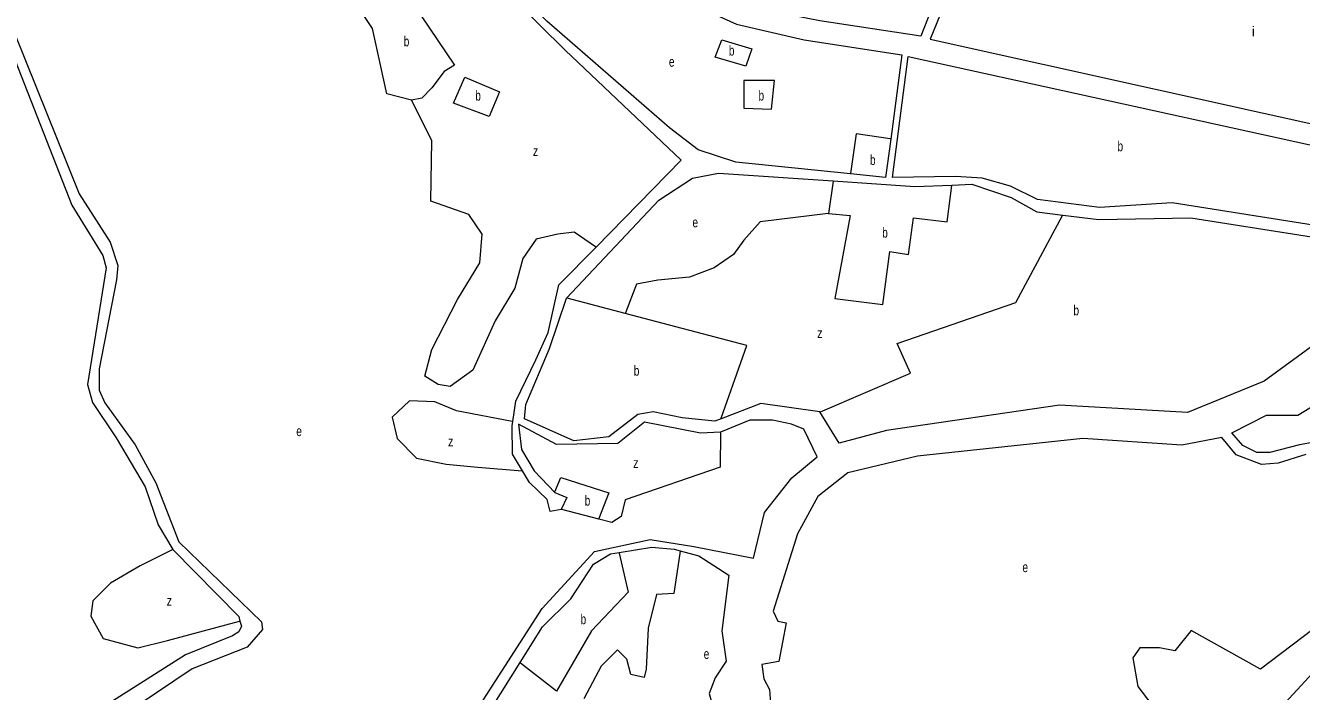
# Model space of a CAD drawing. Extents: x 639657 to 671642, y 222838 to 252123.
# Drawn here: x 643678 to 644946, y 241140 to 241801 of the extents above; entities that cross this region are included whole.
import ezdxf

# ---------------------------------------------------------------- set-up
doc = ezdxf.new("R2010")
doc.units = 0
doc.header["$LTSCALE"] = 4
doc.layers.add('1', color=7, linetype='Continuous', lineweight=13)
doc.layers.add('21', color=7, linetype='Continuous', lineweight=13)
doc.layers.add('7', color=7, linetype='Continuous')

msp = doc.modelspace()

# ---------------------------------------------------------------- linework, layer by layer
at = {"layer": '1'}
for p, q in [((644597.1, 241837.42), (644576.8, 241787.77)), ((644548.94, 241772.27), (644537.725, 241688.519))]:
    msp.add_line(p, q, dxfattribs=at)
for points in [[(644245.056, 241581.206), (644329.62, 241667.54), (644214.54, 241776.88), (644037.94, 241951.19), (644016.01, 241965.98), (643983.57, 241975.59), (643930.72, 241987.53), (643916.913, 241996.708)], [(644497.665, 241653.83), (644383.96, 241665.48), (644346.35, 241677.87), (644317.97, 241699.52), (644196.24, 241805.63), (644060.29, 241941.78), (644064.79, 241946.94), (644384.59, 241802.71), (644451.63, 241787.14), (644548.94, 241772.27)], [(644439.978, 241894.118), (644448.38, 241889.19), (644484.28, 241873.99), (644511.13, 241868.02), (644578.41, 241837.82), (644581.66, 241826.22), (644567.585, 241790.612)], [(644567.585, 241790.612), (644467.24, 241806.08), (644409.66, 241817.17), (644368.083, 241832.305)], [(643661.52, 241783.5), (643724.28, 241622.96), (643755.07, 241572.97), (643758.31, 241560.52), (643740.03, 241444.52), (643745, 241426.7), (643768.25, 241391.52), (643797.1, 241343.03), (643810.27, 241305.25), (643824.7, 241280.79)], [(643667.52, 241793.6), (643731.78, 241634.14), (643762.35, 241586.08), (643769.9, 241562.9), (643768.64, 241548.51), (643751.6, 241460.21), (643751.42, 241438.95), (643757.24, 241426.29), (643787.37, 241384.67), (643807.84, 241347.12), (643830.7, 241288.32)], [(644576.8, 241787.77), (645021.54, 241689.2), (645037.09, 241758.62)], [(644537.725, 241688.519), (644532.6, 241650.25), (644497.665, 241653.83)], [(644215.8, 241530.55), (644307.56, 241627.77), (644340.82, 241649.51), (644366.79, 241654.71), (644480.592, 241647.002)], [(644480.592, 241647.002), (644561.82, 241641.5), (644598.624, 241642.816)], [(644598.624, 241642.816), (644618.3, 241643.52), (644657.41, 241630.48), (644682.99, 241616.14), (644708.734, 241612.95)], [(644708.734, 241612.95), (644744.64, 241608.5), (644835.91, 241610.37), (645062.99, 241574.55)], [(644162.281, 241407.861), (644165.28, 241428.02), (644185.41, 241469.29), (644197.39, 241496.16), (644208.26, 241543.64), (644245.056, 241581.206)], [(645062.99, 241574.55), (644999.49, 241521.29), (644962.82, 241487.3), (644908.55, 241448.13), (644832.57, 241416.86), (644705.42, 241424.17), (644533.43, 241398.98), (644486.42, 241386.24), (644467.47, 241417.35)], [(644369.212, 241410.684), (644363.11, 241408.37), (644330.68, 241411.54), (644301.89, 241417.51), (644286.43, 241414.69), (644257.69, 241392.74), (644222.91, 241388.6), (644174.12, 241410.43), (644175.17, 241424.82), (644198.7, 241480.48), (644215.8, 241530.55)], [(645080.793, 241355.346), (644999.28, 241384.27), (644982.52, 241389.4), (644963.84, 241388.51), (644943.87, 241384.61), (644914.24, 241377.26), (644901.36, 241377.24), (644887.39, 241384.09), (644876.63, 241396.53), (644910.96, 241414.2), (644942.1, 241414.25), (644960.13, 241425.02), (644998.619, 241461.301), (645004.92, 241467.24)], [(644467.47, 241417.35), (644408.61, 241425.63), (644369.212, 241410.684)], [(644172.1, 241358.757), (644162.15, 241375.4), (644161.67, 241403.75), (644162.281, 241407.861)], [(644368.71, 241397.21), (644348.74, 241396.32), (644293.1, 241407.4), (644266.72, 241385.88), (644205.94, 241384.92), (644168.11, 241405.27), (644171.16, 241380.14), (644183.65, 241358.9), (644204.09, 241337.46)], [(644439.66, 241351.8), (644464.75, 241372.67), (644451.61, 241400.14), (644439.14, 241405.27), (644420.24, 241409.32), (644397.9, 241409.29), (644368.71, 241397.21)], [(644950.11, 241374.96), (644922.64, 241366.54), (644905.89, 241365.22), (644880.96, 241374.85), (644866.54, 241392.01), (644827.04, 241384.43), (644728.67, 241390.92), (644564.4, 241373.48), (644495.27, 241357.04), (644465.25, 241333.37), (644445.33, 241296.18), (644420.98, 241219.47), (644425.5, 241209.39), (644433.88, 241207.9), (644426.64, 241169.44), (644409.89, 241166.62), (644411.85, 241152.24), (644417.45, 241141.72), (644418.33, 241127.77)], [(644151.807, 240862.194), (644155.25, 240860.61), (644200.16, 240843.07), (644235.38, 240848.71), (644195.17, 240878.28), (644153.23, 240912.57), (644140.3, 240942.62), (644136.38, 240976.98), (644108.61, 241013.66), (644125.7, 241070.17), (644130.12, 241126.44), (644191.6, 241222.11), (644243.49, 241278.68), (644298.66, 241290.79), (644342.05, 241283.56), (644401.35, 241272.06), (644412.44, 241317.39), (644439.66, 241351.8)], [(644210.56, 241320.5), (644199.39, 241318.55), (644196.58, 241330.57), (644178.95, 241347.3), (644172.1, 241358.757)], [(644204.09, 241337.46), (644216.12, 241332.54), (644210.56, 241320.5)], [(643830.7, 241288.32), (643912.86, 241208.99), (643913.74, 241201.26), (643898.52, 241183.84), (643843.79, 241162.06), (643718.29, 241077.88), (643708.47, 241039.85), (643694.76, 241016.21), (643664.08, 240999.41), (643552.89, 240964.43), (643524.16, 240936.04), (643527.83, 240924.45), (643530.482, 240885.854)], [(643824.7, 241280.79), (643890.09, 241214.1), (643891.388, 241209.643)], [(644169.626, 241168.319), (644191.85, 241203.86), (644219.94, 241231.82), (644242.65, 241266.22), (644259.38, 241276.34), (644268.071, 241277.757)], [(644268.071, 241277.757), (644300.61, 241283.06), (644322.51, 241281.17), (644328.766, 241279.423)], [(644328.766, 241279.423), (644347.01, 241274.33), (644376.89, 241255.27), (644369.89, 241200.06), (644374.24, 241169.79), (644363.53, 241153.23), (644357.54, 241137.76), (644361.21, 241124.45), (644368.31, 241114.59), (644378.42, 241107.73), (644384, 241106.45), (644385.83, 241042.88), (644389.71, 241031.72), (644397.03, 241022.71), (644416.6, 241005.35), (644426.28, 240994.63)], [(643891.388, 241209.643), (643892.9, 241204.45), (643890.12, 241198.86), (643884.11, 241194.98), (643837.32, 241176.01), (643703.02, 241090.96), (643685.29, 241030.58), (643679.93, 241027.35), (643593.2, 241002.51), (643530.11, 240975.99), (643511.88, 240955.56), (643509.14, 240928.07), (643515.169, 240879.957), (643524.37, 240806.54)], [(644142.03, 241095.662), (644141.3, 241123.02), (644169.626, 241168.319)]]:
    msp.add_lwpolyline(points, dxfattribs=at)
msp.add_lwpolyline([(645106.26, 241649.4), (645086.89, 241582.34), (644817.41, 241625.16), (644745.05, 241620.53), (644683.4, 241628.38), (644656.74, 241641.65), (644628.6, 241649.55), (644601.96, 241651.44), (644539.47, 241650.27), (644554.95, 241770.56)], close=True, dxfattribs=at)
at = {"layer": '21'}
for points in [[(644061.729, 241727.235), (644037.354, 241733.331), (644023.135, 241798.361), (643998.76, 241834.941), (644030.509, 241871.592)], [(644030.509, 241871.592), (644104.385, 241761.782), (644094.229, 241755.685), (644082.041, 241739.428), (644071.885, 241729.267), (644061.729, 241727.235)], [(644245.056, 241581.206), (644244.556, 241581.548), (644223.214, 241596.158), (644206.964, 241594.126), (644185.635, 241589.045), (644172.432, 241569.739), (644164.307, 241540.272), (644145.01, 241507.757), (644122.667, 241458.985), (644100.323, 241442.727), (644088.136, 241444.759), (644074.932, 241452.888), (644082.042, 241479.307), (644107.432, 241529.095), (644129.776, 241565.675), (644131.807, 241594.126), (644118.604, 241613.432), (644081.026, 241626.641), (644082.042, 241686.591), (644061.979, 241726.735), (644061.729, 241727.235)], [(644537.725, 241688.519), (644537.225, 241688.595), (644503.526, 241693.703), (644497.738, 241654.33), (644497.665, 241653.83)], [(644480.592, 241647.002), (644480.523, 241646.502), (644476.104, 241614.448)], [(644476.104, 241614.448), (644497.432, 241612.416), (644482.198, 241530.112), (644529.932, 241524.015), (644537.041, 241576.852), (644555.323, 241573.804), (644560.401, 241610.383), (644593.916, 241606.319), (644598.56, 241642.316), (644598.624, 241642.816)], [(644476.104, 241614.448), (644475.604, 241614.388), (644408.057, 241606.319), (644391.807, 241588.029), (644381.651, 241573.804), (644362.354, 241560.594), (644337.979, 241551.45), (644306.495, 241548.401), (644285.167, 241544.337), (644274.165, 241515.722), (644273.973, 241515.222)], [(644467.47, 241417.35), (644467.97, 241417.565), (644557.354, 241455.936), (644544.151, 241485.403), (644661.963, 241526.047), (644708.465, 241612.45), (644708.734, 241612.95)], [(644273.973, 241515.222), (644216.3, 241530.418), (644215.8, 241530.55)], [(644369.212, 241410.684), (644369.388, 241411.185), (644394.854, 241483.371), (644273.973, 241515.222)], [(644162.281, 241407.861), (644161.781, 241407.955), (644106.417, 241418.341), (644085.089, 241427.485), (644059.698, 241428.502), (644042.432, 241412.244), (644047.511, 241390.906), (644066.807, 241371.6), (644096.261, 241365.503), (644127.745, 241362.455), (644171.6, 241358.799), (644172.1, 241358.757)], [(644368.71, 241397.21), (644368.706, 241396.71), (644368.448, 241362.455), (644273.995, 241329.94), (644269.932, 241313.682), (644260.792, 241307.586), (644247.797, 241310.927)], [(644204.09, 241337.46), (644204.29, 241337.96), (644210.01, 241352.294), (644257.745, 241337.053), (644247.987, 241311.427), (644247.797, 241310.927)], [(644247.797, 241310.927), (644211.06, 241320.371), (644210.56, 241320.5)], [(643824.7, 241280.79), (643792.082, 241264.412), (643762.629, 241247.138), (643745.363, 241229.864), (643743.332, 241214.623), (643755.52, 241192.268), (643790.051, 241183.123), (643819.504, 241190.236), (643890.888, 241209.508), (643891.388, 241209.643)], [(644268.071, 241277.757), (644268.185, 241277.257), (644277.042, 241238.491), (644240.479, 241199.879), (644205.948, 241139.929), (644170.126, 241167.928), (644169.626, 241168.319)], [(644328.766, 241279.423), (644328.689, 241278.923), (644322.239, 241236.977), (644304.973, 241235.961), (644296.848, 241202.429), (644294.817, 241161.785), (644292.786, 241153.657), (644279.583, 241156.705), (644275.52, 241171.946), (644266.38, 241181.091), (644250.13, 241164.834), (644232.864, 241132.318)], [(645012.85, 241169.32), (645012.35, 241169.607), (644957.006, 241201.414), (644905.209, 241161.786), (644836.146, 241200.398), (644819.896, 241180.076), (644804.662, 241183.124), (644785.365, 241183.124), (644778.256, 241172.963), (644783.334, 241144.512), (644811, 241108.07), (644811.38, 241107.57)]]:
    msp.add_lwpolyline(points, dxfattribs=at)
for points in [[(644369.954, 241787.038), (644399.932, 241778.04), (644393.838, 241760.766), (644363.37, 241769.911)], [(644114.74, 241750.084), (644149.072, 241735.363), (644138.916, 241710.977), (644103.37, 241724.186)], [(644391.807, 241746.541), (644391.807, 241719.106), (644419.229, 241718.09), (644422.276, 241746.541)], [(644994.487, 241102.948), (645012.865, 241123.174), (644965.131, 241166.866), (644925.521, 241124.19), (644943.803, 241106.916), (644967.162, 241130.287)]]:
    msp.add_lwpolyline(points, close=True, dxfattribs=at)

# ---------------------------------------------------------------- texts
at = {"layer": '7'}
msp.add_text('i', height=10, dxfattribs=at).set_placement((644896.423, 241790.415))
for s, width, p in [('b', 0.75, (644054.002, 241780.596)), ('b', 0.75, (644376.97, 241771.451)), ('e', 0.75, (644317.453, 241760.374)), ('b', 0.75, (644125.095, 241726.743)), ('b', 0.75, (644406.423, 241726.743)), ('b', 0.75, (644763.007, 241676.45)), ('z', 0.8, (644182.358, 241671.715)), ('b', 0.75, (644517.126, 241662.729)), ('e', 0.75, (644340.812, 241600.846)), ('b', 0.75, (644529.314, 241590.586)), ('b', 0.75, (644719.236, 241513.362)), ('z', 0.8, (644464.702, 241490.849)), ('b', 0.75, (644282.517, 241453.412)), ('e', 0.75, (643947.32, 241393.374)), ('z', 0.8, (644098.061, 241383.143)), ('z', 0.8, (644281.889, 241361.805)), ('b', 0.75, (644233.767, 241324.368)), ('e', 0.75, (644668.558, 241258.264)), ('z', 0.8, (643818.489, 241224.782)), ('b', 0.75, (644229.705, 241206.5)), ('e', 0.75, (644351.984, 241172.053))]:
    msp.add_text(s, height=10, dxfattribs=dict(at, width=width)).set_placement(p)

doc.saveas('drawing.dxf')
